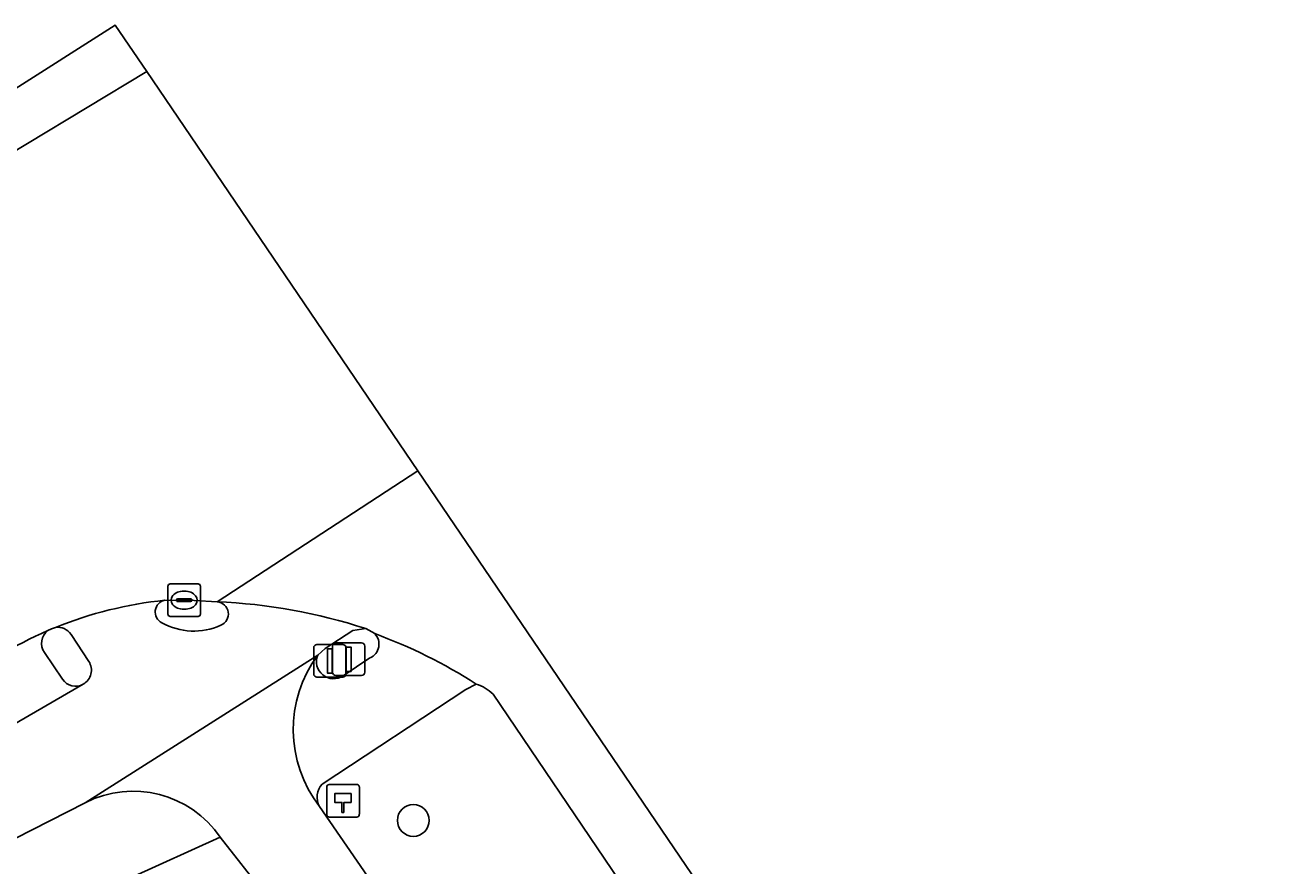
# Model space of a CAD drawing. Extents: x 157692 to 159674, y 381452 to 383291.
# Drawn here: x 158083.22 to 158121.87, y 383264.85 to 383290.66 of the extents above; entities that cross this region are included whole.
import ezdxf

# ---------------------------------------------------------------- set-up
doc = ezdxf.new("R2010")
doc.units = 0
for name, color, linetype in [('IMGEO_Berm_groen', 7, 'Continuous'), ('IMGEO_Boom', 7, 'Continuous'), ('IMGEO_Drukknoppaal', 7, 'Continuous'), ('IMGEO_Fietspad_gesloten', 7, 'Continuous'), ('IMGEO_Hectometerpaal', 7, 'Continuous'), ('IMGEO_Kolk', 7, 'Continuous'), ('IMGEO_OVBaan_gesloten', 7, 'Continuous'), ('IMGEO_Rijbaan_lokaal_gesloten', 7, 'Continuous'), ('IMGEO_Rijbaan_regionaal_gesloten', 7, 'Continuous'), ('IMGEO_Verkeerseiland_open', 7, 'Continuous'), ('IMGEO_Verkeersregelinstallatiepaal', 7, 'Continuous'), ('IMGEO_Voetpad_open', 7, 'Continuous')]:
    doc.layers.add(name, color=color, linetype=linetype)

msp = doc.modelspace()

# ---------------------------------------------------------------- linework, layer by layer
at = {"layer": 'IMGEO_Berm_groen'}
for points in [[(158097.059, 383270.433), (158096.741, 383270.263), (158092.328, 383267.363)], [(158113.09, 383247.202), (158097.578, 383270.126)], [(158092.251, 383266.674), (158104.668, 383248.643), (158114.932, 383232.704), (158119.539, 383234.704)]]:
    msp.add_lwpolyline(points, dxfattribs=at)
for centre, radius, start, end in [((158096.62, 383269.099), 1.405, 46.9997, 71.7898), ((158092.794, 383266.962), 0.614, 139.2794, 207.9672)]:
    msp.add_arc(centre, radius, start, end, dxfattribs=at)
at = {"layer": 'IMGEO_Boom'}
msp.add_circle((158095.129, 383266.245), 0.489, dxfattribs=at)
at = {"layer": 'IMGEO_Drukknoppaal'}
for p, q in [((158092.173, 383271.644), (158092.963, 383271.644)), ((158092.963, 383271.644), (158092.173, 383271.644)), ((158092.073, 383270.744), (158092.073, 383271.544)), ((158092.073, 383271.544), (158092.073, 383270.744)), ((158093.063, 383271.544), (158093.063, 383270.744)), ((158093.063, 383270.744), (158093.063, 383271.544)), ((158092.963, 383270.644), (158092.173, 383270.644)), ((158092.173, 383270.644), (158092.963, 383270.644))]:
    msp.add_line(p, q, dxfattribs=at)
msp.add_lwpolyline([(158092.493, 383271.519), (158092.643, 383271.519), (158092.643, 383270.769), (158092.493, 383270.769), (158092.493, 383271.519)], dxfattribs=at)
for centre, start, end in [((158092.173, 383271.544), 90, 180), ((158092.173, 383271.544), 90, 180), ((158092.963, 383271.544), 0, 90), ((158092.963, 383271.544), 360, 90), ((158092.173, 383270.744), 180, 270), ((158092.173, 383270.744), 180, 270), ((158092.963, 383270.744), 270, 0), ((158092.963, 383270.744), 270, 0)]:
    msp.add_arc(centre, 0.1, start, end, dxfattribs=at)
at = {"layer": 'IMGEO_Fietspad_gesloten'}
for points in [[(158074.814, 383261.563), (158085.063, 383266.79), (158092.198, 383271.322), (158092.429, 383271.529), (158093.273, 383272.08), (158093.668, 383272.137)], [(158084.626, 383271.959), (158085.173, 383271.124)], [(158092.198, 383271.322), (158085.063, 383266.79)], [(158085.002, 383270.429), (158082.06, 383268.726), (158074.951, 383265.102)], [(158115.903, 383231.994), (158114.932, 383232.704), (158104.668, 383248.643), (158092.251, 383266.674)], [(158089.207, 383265.728), (158090.585, 383263.969), (158094.802, 383257.918), (158102.951, 383245.756), (158110.3, 383234.308), (158113.864, 383228.438)]]:
    msp.add_lwpolyline(points, dxfattribs=at)
for centre, radius, start, end in [((158088.769, 383260.756), 12.315, 95.9006, 112.0433), ((158087.576, 383272.646), 0.367, 101.4879, 243.628), ((158088.435, 383256.147), 16.824, 71.8774, 87.6966), ((158089.08, 383272.584), 0.375, 292.4999, 85.1837), ((158084.218, 383271.684), 0.492, 33.9893, 98.2634), ((158088.395, 383274.042), 1.985, 240.3514, 294.6503), ((158095.304, 383269.033), 3.858, 143.6133, 217.6933), ((158084.758, 383270.858), 0.493, 299.6393, 32.7153), ((158086.533, 383263.909), 3.234, 34.2193, 117.0326)]:
    msp.add_arc(centre, radius, start, end, dxfattribs=at)
at = {"layer": 'IMGEO_Hectometerpaal'}
for p, q in [((158092.473, 383267.266), (158092.473, 383266.425)), ((158092.473, 383267.266), (158092.473, 383266.425)), ((158093.389, 383267.35), (158092.548, 383267.35)), ((158093.389, 383267.35), (158092.548, 383267.35)), ((158093.473, 383266.434), (158093.473, 383267.275)), ((158093.473, 383266.434), (158093.473, 383267.275)), ((158092.557, 383266.35), (158093.398, 383266.35)), ((158092.557, 383266.35), (158093.398, 383266.35))]:
    msp.add_line(p, q, dxfattribs=at)
msp.add_lwpolyline([(158092.998, 383266.494), (158092.938, 383266.494), (158092.938, 383266.799), (158092.718, 383266.799), (158092.718, 383267.068), (158093.218, 383267.068), (158093.218, 383266.799), (158092.998, 383266.799), (158092.998, 383266.494)], dxfattribs=at)
for centre, start, end in [((158092.551, 383267.272), 92.4484, 184.2845), ((158092.551, 383267.272), 92.4484, 184.2845), ((158093.395, 383267.272), 2.4484, 94.2845), ((158093.395, 383267.272), 2.4484, 94.2845), ((158092.551, 383266.428), 182.4484, 274.2845), ((158092.551, 383266.428), 182.4484, 274.2845), ((158093.395, 383266.428), 272.4484, 4.2845), ((158093.395, 383266.428), 272.4484, 4.2845)]:
    msp.add_arc(centre, 0.0779, start, end, dxfattribs=at)
at = {"layer": 'IMGEO_Kolk'}
for p, q in [((158087.597, 383272.582), (158087.597, 383273.434)), ((158087.672, 383273.508), (158088.524, 383273.508)), ((158088.085, 383273.288), (158088.11, 383273.288)), ((158088.598, 383273.434), (158088.598, 383272.582)), ((158087.856, 383273.002), (158087.856, 383273.014)), ((158088.294, 383272.965), (158087.896, 383272.965)), ((158087.899, 383273.051), (158088.297, 383273.051)), ((158088.34, 383273.014), (158088.34, 383273.002)), ((158088.524, 383272.508), (158087.672, 383272.508)), ((158088.108, 383272.728), (158088.083, 383272.728))]:
    msp.add_line(p, q, dxfattribs=at)
for points in [[(158087.597, 383272.582), (158087.597, 383273.434)], [(158087.672, 383273.508), (158088.524, 383273.508)], [(158088.598, 383273.434), (158088.598, 383272.582)], [(158088.524, 383272.508), (158087.672, 383272.508)]]:
    msp.add_lwpolyline(points, dxfattribs=at)
for centre, radius, start, end in [((158087.674, 383273.432), 0.0765, 91.552, 178.448), ((158087.674, 383273.432), 0.0765, 91.552, 178.448), ((158088.522, 383273.432), 0.0765, 1.552, 88.448), ((158088.522, 383273.432), 0.0765, 1.552, 88.448), ((158087.896, 383273.011), 0.0403, 85.8775, 175.7526), ((158087.893, 383273.001), 0.0366, 178.938, 274.7102), ((158088.297, 383273.008), 0.043, 264.8664, 352.4533), ((158088.301, 383273.013), 0.0386, 1.7309, 96.639), ((158087.674, 383272.584), 0.0765, 181.552, 268.448), ((158087.674, 383272.584), 0.0765, 181.552, 268.448), ((158088.522, 383272.584), 0.0765, 271.552, 358.448), ((158088.522, 383272.584), 0.0765, 271.552, 358.448)]:
    msp.add_arc(centre, radius, start, end, dxfattribs=at)
for centre, major_axis, ratio, start_param, end_param in [((158088.084, 383273.008), (-0.387, 0.002), 0.722429, 4.712389, 7.853982), ((158088.109, 383273.008), (-0.39, 0.002), 0.717154, 1.570796, 4.712389)]:
    msp.add_ellipse(centre, major_axis=major_axis, ratio=ratio, start_param=start_param, end_param=end_param, dxfattribs=at)
at = {"layer": 'IMGEO_OVBaan_gesloten'}
msp.add_lwpolyline([(158073.023, 383282.413), (158073.8, 383281.305), (158076.573, 383283.025), (158076.694, 383283.096), (158079.534, 383284.763), (158079.62, 383284.815), (158086.947, 383289.243), (158085.984, 383290.662)], close=True, dxfattribs=at)
at = {"layer": 'IMGEO_Rijbaan_lokaal_gesloten'}
for points in [[(158095.268, 383276.982), (158089.111, 383272.958)], [(158117.896, 383239.186), (158119.803, 383235.331), (158121.873, 383235.473), (158121.26, 383238.679), (158095.268, 383276.982)], [(158093.668, 383272.137), (158093.945, 383271.981)], [(158097.578, 383270.126), (158113.09, 383247.202)]]:
    msp.add_lwpolyline(points, dxfattribs=at)
for centre, radius, start, end in [((158088.435, 383256.147), 16.824, 71.8774, 87.6966), ((158088.59, 383257.302), 15.625, 57.1785, 69.9567), ((158096.62, 383269.099), 1.405, 46.9997, 71.7898)]:
    msp.add_arc(centre, radius, start, end, dxfattribs=at)
at = {"layer": 'IMGEO_Rijbaan_regionaal_gesloten'}
for points in [[(158095.268, 383276.982), (158086.947, 383289.243), (158079.62, 383284.815)], [(158087.503, 383273.006), (158088.409, 383273.003), (158089.111, 383272.958), (158095.268, 383276.982)], [(158083.917, 383272.075), (158084.029, 383272.131), (158084.147, 383272.171)]]:
    msp.add_lwpolyline(points, dxfattribs=at)
for centre, radius, start, end in [((158088.769, 383260.756), 12.315, 95.9006, 112.0433), ((158088.882, 383260.624), 12.481, 113.4426, 128.9687)]:
    msp.add_arc(centre, radius, start, end, dxfattribs=at)
at = {"layer": 'IMGEO_Verkeerseiland_open'}
for points in [[(158089.111, 383272.958), (158088.409, 383273.003), (158087.503, 383273.006)], [(158084.147, 383272.171), (158084.029, 383272.131), (158083.917, 383272.075)], [(158093.945, 383271.981), (158093.668, 383272.137), (158093.273, 383272.08), (158092.429, 383271.529), (158092.198, 383271.322)], [(158085.173, 383271.124), (158084.626, 383271.959)], [(158083.808, 383271.402), (158084.362, 383270.579)], [(158092.975, 383270.685), (158093.8, 383271.236)]]:
    msp.add_lwpolyline(points, dxfattribs=at)
for centre, radius, start, end in [((158087.576, 383272.646), 0.367, 101.4879, 243.628), ((158089.08, 383272.584), 0.375, 292.4999, 85.1837), ((158084.216, 383271.681), 0.495, 127.2399, 214.3605), ((158084.218, 383271.684), 0.492, 33.9893, 98.2634), ((158088.395, 383274.042), 1.985, 240.3514, 294.6503), ((158093.613, 383271.659), 0.463, 293.8598, 44.1125), ((158092.683, 383271.121), 0.525, 157.461, 303.8479), ((158084.758, 383270.858), 0.493, 299.6393, 32.7153), ((158084.763, 383270.851), 0.485, 214.1561, 299.4626)]:
    msp.add_arc(centre, radius, start, end, dxfattribs=at)
at = {"layer": 'IMGEO_Verkeersregelinstallatiepaal'}
for p, q in [((158092.751, 383271.694), (158093.541, 383271.694)), ((158093.541, 383271.694), (158092.751, 383271.694)), ((158092.651, 383270.794), (158092.651, 383271.594)), ((158092.651, 383271.594), (158092.651, 383270.794)), ((158093.641, 383271.594), (158093.641, 383270.794)), ((158093.641, 383270.794), (158093.641, 383271.594)), ((158093.541, 383270.694), (158092.751, 383270.694)), ((158092.751, 383270.694), (158093.541, 383270.694))]:
    msp.add_line(p, q, dxfattribs=at)
msp.add_lwpolyline([(158093.071, 383271.569), (158093.221, 383271.569), (158093.221, 383270.819), (158093.071, 383270.819), (158093.071, 383271.569)], dxfattribs=at)
for centre, start, end in [((158092.751, 383271.594), 90, 180), ((158092.751, 383271.594), 90, 180), ((158093.541, 383271.594), 0, 90), ((158093.541, 383271.594), 360, 90), ((158092.751, 383270.794), 180, 270), ((158092.751, 383270.794), 180, 270), ((158093.541, 383270.794), 270, 0), ((158093.541, 383270.794), 270, 0)]:
    msp.add_arc(centre, 0.1, start, end, dxfattribs=at)
at = {"layer": 'IMGEO_Voetpad_open'}
for points in [[(158084.362, 383270.579), (158083.808, 383271.402)], [(158093.8, 383271.236), (158092.975, 383270.685)], [(158082.06, 383268.726), (158085.002, 383270.429)], [(158092.328, 383267.363), (158096.741, 383270.263), (158097.059, 383270.433)], [(158085.063, 383266.79), (158074.814, 383261.563)], [(158014.4, 383221.049), (158020.839, 383224.003), (158023.215, 383225.093), (158024.048, 383225.475), (158029.067, 383228.944), (158059.53, 383250), (158062.675, 383252.174), (158072.843, 383259.106), (158086.365, 383264.431), (158086.446, 383264.484), (158089.207, 383265.728)], [(158102.951, 383245.756), (158094.802, 383257.918), (158090.585, 383263.969), (158089.207, 383265.728), (158086.446, 383264.484), (158086.365, 383264.431)]]:
    msp.add_lwpolyline(points, dxfattribs=at)
for centre, radius, start, end in [((158088.882, 383260.624), 12.481, 113.4426, 128.9687), ((158084.216, 383271.681), 0.495, 127.2399, 214.3605), ((158093.613, 383271.659), 0.463, 293.8598, 44.1125), ((158088.59, 383257.302), 15.625, 57.1785, 69.9567), ((158095.304, 383269.033), 3.858, 143.6133, 217.6933), ((158092.683, 383271.121), 0.525, 157.461, 303.8479), ((158084.763, 383270.851), 0.485, 214.1561, 299.4626), ((158092.794, 383266.962), 0.614, 139.2794, 207.9672), ((158086.533, 383263.909), 3.234, 34.2193, 117.0326)]:
    msp.add_arc(centre, radius, start, end, dxfattribs=at)

doc.saveas('drawing.dxf')
